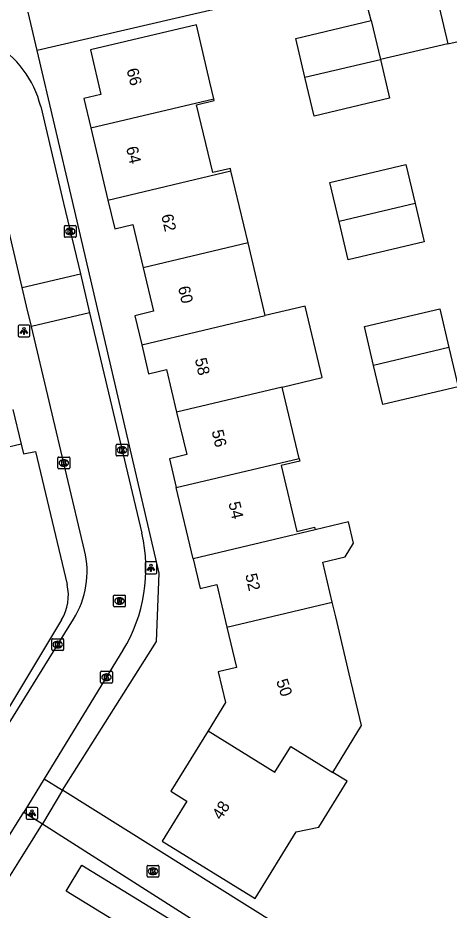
# Model space of a CAD drawing. Extents: x 158461 to 159795, y 387220 to 388672.
# Drawn here: x 159560.9 to 159597.6, y 388270 to 388345.8 of the extents above; entities that cross this region are included whole.
import ezdxf

# ---------------------------------------------------------------- set-up
doc = ezdxf.new("R2010")
doc.units = 0
for name, color, linetype in [('IMGEO_Fietspad_open', 7, 'Continuous'), ('IMGEO_Kolk', 7, 'Continuous'), ('IMGEO_Lichtpunt', 7, 'Continuous'), ('IMGEO_Loofbos', 7, 'Continuous'), ('IMGEO_Pand', 7, 'Continuous'), ('IMGEO_Pand_nummerreeks', 7, 'Continuous'), ('IMGEO_Rijbaan_lokaal_open', 7, 'Continuous'), ('IMGEO_Rioolput', 7, 'Continuous'), ('IMGEO_Voetpad_open', 7, 'Continuous')]:
    doc.layers.add(name, color=color, linetype=linetype)

msp = doc.modelspace()

# ---------------------------------------------------------------- linework, layer by layer
at = {"layer": 'IMGEO_Fietspad_open'}
for points in [[(159564.703, 388280.156), (159563.013, 388277.301)], [(159597.62, 388259.535), (159596.121, 388260.474), (159564.703, 388280.156)], [(159563.013, 388277.301), (159579.499, 388266.764), (159592.995, 388258.138), (159594.279, 388257.318), (159602.052, 388252.537), (159602.005, 388252.456)]]:
    msp.add_lwpolyline(points, dxfattribs=at)
at = {"layer": 'IMGEO_Kolk'}
for p, q in [((159564.936, 388328.168), (159565.788, 388328.168)), ((159564.861, 388327.242), (159564.861, 388328.094)), ((159565.372, 388327.388), (159565.347, 388327.388)), ((159565.349, 388327.948), (159565.374, 388327.948)), ((159565.862, 388328.094), (159565.862, 388327.242)), ((159565.788, 388327.168), (159564.936, 388327.168)), ((159569.265, 388308.649), (159569.265, 388309.501)), ((159569.34, 388309.575), (159570.192, 388309.575)), ((159569.753, 388309.355), (159569.778, 388309.355)), ((159570.266, 388309.501), (159570.266, 388308.649)), ((159564.391, 388308.479), (159565.243, 388308.479)), ((159570.192, 388308.575), (159569.34, 388308.575)), ((159569.776, 388308.795), (159569.751, 388308.795)), ((159564.316, 388307.553), (159564.316, 388308.405)), ((159564.827, 388307.699), (159564.802, 388307.699)), ((159564.804, 388308.259), (159564.829, 388308.259)), ((159565.317, 388308.405), (159565.317, 388307.553)), ((159565.243, 388307.479), (159564.391, 388307.479)), ((159563.798, 388292.108), (159563.798, 388292.96)), ((159563.873, 388293.034), (159564.725, 388293.034)), ((159564.286, 388292.814), (159564.311, 388292.814)), ((159564.799, 388292.96), (159564.799, 388292.108)), ((159564.725, 388292.034), (159563.873, 388292.034)), ((159564.309, 388292.254), (159564.284, 388292.254)), ((159568.015, 388290.26), (159568.867, 388290.26)), ((159567.94, 388289.334), (159567.94, 388290.186)), ((159568.451, 388289.48), (159568.426, 388289.48)), ((159568.428, 388290.04), (159568.453, 388290.04)), ((159568.941, 388290.186), (159568.941, 388289.334)), ((159568.867, 388289.26), (159568.015, 388289.26)), ((159571.897, 388272.832), (159571.897, 388273.684)), ((159571.972, 388273.758), (159572.824, 388273.758)), ((159572.385, 388273.538), (159572.41, 388273.538)), ((159572.898, 388273.684), (159572.898, 388272.832)), ((159572.824, 388272.758), (159571.972, 388272.758)), ((159572.408, 388272.978), (159572.383, 388272.978))]:
    msp.add_line(p, q, dxfattribs=at)
for points in [[(159564.936, 388328.168), (159565.788, 388328.168)], [(159564.861, 388327.242), (159564.861, 388328.094)], [(159565.182, 388327.868), (159565.305, 388327.868), (159565.305, 388327.717), (159565.435, 388327.868), (159565.599, 388327.868), (159565.453, 388327.717), (159565.606, 388327.468), (159565.454, 388327.468), (159565.369, 388327.632), (159565.305, 388327.565), (159565.305, 388327.468), (159565.182, 388327.468), (159565.182, 388327.868)], [(159565.862, 388328.094), (159565.862, 388327.242)], [(159565.788, 388327.168), (159564.936, 388327.168)], [(159569.265, 388308.649), (159569.265, 388309.501)], [(159569.34, 388309.575), (159570.192, 388309.575)], [(159569.586, 388309.275), (159569.709, 388309.275), (159569.709, 388309.124), (159569.839, 388309.275), (159570.003, 388309.275), (159569.857, 388309.124), (159570.01, 388308.875), (159569.858, 388308.875), (159569.773, 388309.039), (159569.709, 388308.972), (159569.709, 388308.875), (159569.586, 388308.875), (159569.586, 388309.275)], [(159570.266, 388309.501), (159570.266, 388308.649)], [(159564.391, 388308.479), (159565.243, 388308.479)], [(159570.192, 388308.575), (159569.34, 388308.575)], [(159564.316, 388307.553), (159564.316, 388308.405)], [(159564.637, 388308.179), (159564.76, 388308.179), (159564.76, 388308.028), (159564.89, 388308.179), (159565.054, 388308.179), (159564.908, 388308.028), (159565.061, 388307.779), (159564.909, 388307.779), (159564.824, 388307.943), (159564.76, 388307.876), (159564.76, 388307.779), (159564.637, 388307.779), (159564.637, 388308.179)], [(159565.317, 388308.405), (159565.317, 388307.553)], [(159565.243, 388307.479), (159564.391, 388307.479)], [(159563.798, 388292.108), (159563.798, 388292.96)], [(159563.873, 388293.034), (159564.725, 388293.034)], [(159564.119, 388292.734), (159564.242, 388292.734), (159564.242, 388292.583), (159564.372, 388292.734), (159564.536, 388292.734), (159564.39, 388292.583), (159564.543, 388292.334), (159564.391, 388292.334), (159564.306, 388292.498), (159564.242, 388292.431), (159564.242, 388292.334), (159564.119, 388292.334), (159564.119, 388292.734)], [(159564.799, 388292.96), (159564.799, 388292.108)], [(159564.725, 388292.034), (159563.873, 388292.034)], [(159568.015, 388290.26), (159568.867, 388290.26)], [(159567.94, 388289.334), (159567.94, 388290.186)], [(159568.261, 388289.96), (159568.384, 388289.96), (159568.384, 388289.809), (159568.514, 388289.96), (159568.678, 388289.96), (159568.532, 388289.809), (159568.685, 388289.56), (159568.533, 388289.56), (159568.448, 388289.724), (159568.384, 388289.657), (159568.384, 388289.56), (159568.261, 388289.56), (159568.261, 388289.96)], [(159568.941, 388290.186), (159568.941, 388289.334)], [(159568.867, 388289.26), (159568.015, 388289.26)], [(159571.897, 388272.832), (159571.897, 388273.684)], [(159571.972, 388273.758), (159572.824, 388273.758)], [(159572.898, 388273.684), (159572.898, 388272.832)], [(159572.824, 388272.758), (159571.972, 388272.758)], [(159572.218, 388273.458), (159572.341, 388273.458), (159572.341, 388273.307), (159572.471, 388273.458), (159572.635, 388273.458), (159572.489, 388273.307), (159572.642, 388273.058), (159572.49, 388273.058), (159572.405, 388273.222), (159572.341, 388273.155), (159572.341, 388273.058), (159572.218, 388273.058), (159572.218, 388273.458)]]:
    msp.add_lwpolyline(points, dxfattribs=at)
for centre, start, end in [((159564.938, 388328.092), 91.55205, 178.44795), ((159564.938, 388328.092), 91.55205, 178.44795), ((159565.786, 388328.092), 1.55205, 88.44795), ((159565.786, 388328.092), 1.55205, 88.44795), ((159564.938, 388327.244), 181.55205, 268.44795), ((159564.938, 388327.244), 181.55205, 268.44795), ((159565.786, 388327.244), 271.55205, 358.44795), ((159565.786, 388327.244), 271.55205, 358.44795), ((159569.342, 388309.499), 91.55205, 178.44795), ((159569.342, 388309.499), 91.55205, 178.44795), ((159570.19, 388309.499), 1.55205, 88.44795), ((159570.19, 388309.499), 1.55205, 88.44795), ((159564.393, 388308.403), 91.55205, 178.44795), ((159564.393, 388308.403), 91.55205, 178.44795), ((159565.241, 388308.403), 1.55205, 88.44795), ((159565.241, 388308.403), 1.55205, 88.44795), ((159569.342, 388308.651), 181.55205, 268.44795), ((159569.342, 388308.651), 181.55205, 268.44795), ((159570.19, 388308.651), 271.55205, 358.44795), ((159570.19, 388308.651), 271.55205, 358.44795), ((159564.393, 388307.555), 181.55205, 268.44795), ((159564.393, 388307.555), 181.55205, 268.44795), ((159565.241, 388307.555), 271.55205, 358.44795), ((159565.241, 388307.555), 271.55205, 358.44795), ((159563.875, 388292.958), 91.55205, 178.44795), ((159563.875, 388292.958), 91.55205, 178.44795), ((159564.723, 388292.958), 1.55205, 88.44795), ((159564.723, 388292.958), 1.55205, 88.44795), ((159563.875, 388292.11), 181.55205, 268.44795), ((159563.875, 388292.11), 181.55205, 268.44795), ((159564.723, 388292.11), 271.55205, 358.44795), ((159564.723, 388292.11), 271.55205, 358.44795), ((159568.017, 388290.184), 91.55205, 178.44795), ((159568.017, 388290.184), 91.55205, 178.44795), ((159568.865, 388290.184), 1.55205, 88.44795), ((159568.865, 388290.184), 1.55205, 88.44795), ((159568.017, 388289.336), 181.55205, 268.44795), ((159568.017, 388289.336), 181.55205, 268.44795), ((159568.865, 388289.336), 271.55205, 358.44795), ((159568.865, 388289.336), 271.55205, 358.44795), ((159571.974, 388273.682), 91.55205, 178.44795), ((159571.974, 388273.682), 91.55205, 178.44795), ((159572.822, 388273.682), 1.55205, 88.44795), ((159572.822, 388273.682), 1.55205, 88.44795), ((159571.974, 388272.834), 181.55205, 268.44795), ((159571.974, 388272.834), 181.55205, 268.44795), ((159572.822, 388272.834), 271.55205, 358.44795), ((159572.822, 388272.834), 271.55205, 358.44795)]:
    msp.add_arc(centre, 0.0765, start, end, dxfattribs=at)
for centre, major_axis, ratio, start_param, end_param in [((159565.348, 388327.668), (-0.387, 0.002), 0.722429, 4.712389, 7.853982), ((159565.373, 388327.668), (-0.39, 0.002), 0.717154, 1.570796, 4.712389), ((159569.752, 388309.075), (-0.387, 0.002), 0.722429, 4.712389, 7.853982), ((159569.777, 388309.075), (-0.39, 0.002), 0.717154, 1.570796, 4.712389), ((159564.803, 388307.979), (-0.387, 0.002), 0.722429, 4.712389, 7.853982), ((159564.828, 388307.979), (-0.39, 0.002), 0.717154, 1.570796, 4.712389), ((159564.285, 388292.534), (-0.387, 0.002), 0.722429, 4.712389, 7.853982), ((159564.31, 388292.534), (-0.39, 0.002), 0.717154, 1.570796, 4.712389), ((159568.427, 388289.76), (-0.387, 0.002), 0.722429, 4.712389, 7.853982), ((159568.452, 388289.76), (-0.39, 0.002), 0.717154, 1.570796, 4.712389), ((159572.384, 388273.258), (-0.387, 0.002), 0.722429, 4.712389, 7.853982), ((159572.409, 388273.258), (-0.39, 0.002), 0.717154, 1.570796, 4.712389)]:
    msp.add_ellipse(centre, major_axis=major_axis, ratio=ratio, start_param=start_param, end_param=end_param, dxfattribs=at)
at = {"layer": 'IMGEO_Lichtpunt'}
for p, q in [((159560.925, 388319.61), (159560.925, 388318.803)), ((159560.925, 388319.61), (159560.925, 388318.803)), ((159561.827, 388319.705), (159561.019, 388319.705)), ((159561.827, 388319.705), (159561.019, 388319.705)), ((159561.921, 388318.803), (159561.921, 388319.61)), ((159561.921, 388318.803), (159561.921, 388319.61)), ((159561.019, 388318.709), (159561.827, 388318.709)), ((159561.019, 388318.709), (159561.827, 388318.709)), ((159571.723, 388299.463), (159571.723, 388298.656)), ((159571.723, 388299.463), (159571.723, 388298.656)), ((159572.625, 388299.558), (159571.817, 388299.558)), ((159572.625, 388299.558), (159571.817, 388299.558)), ((159572.719, 388298.656), (159572.719, 388299.463)), ((159572.719, 388298.656), (159572.719, 388299.463)), ((159571.817, 388298.562), (159572.625, 388298.562)), ((159571.817, 388298.562), (159572.625, 388298.562)), ((159561.603, 388278.593), (159561.603, 388277.786)), ((159561.603, 388278.593), (159561.603, 388277.786)), ((159562.505, 388278.688), (159561.697, 388278.688)), ((159562.505, 388278.688), (159561.697, 388278.688)), ((159562.599, 388277.786), (159562.599, 388278.593)), ((159562.599, 388277.786), (159562.599, 388278.593)), ((159561.697, 388277.692), (159562.505, 388277.692)), ((159561.697, 388277.692), (159562.505, 388277.692))]:
    msp.add_line(p, q, dxfattribs=at)
for points in [[(159561.299, 388319.274), (159561.338, 388319.246), (159561.15, 388318.984), (159561.112, 388319.011), (159561.299, 388319.274)], [(159561.401, 388319.226), (159561.448, 388319.226), (159561.448, 388318.904), (159561.401, 388318.904), (159561.401, 388319.226)], [(159561.511, 388319.246), (159561.549, 388319.273), (159561.736, 388319.011), (159561.697, 388318.983), (159561.511, 388319.246)], [(159572.097, 388299.127), (159572.136, 388299.099), (159571.948, 388298.837), (159571.91, 388298.864), (159572.097, 388299.127)], [(159572.199, 388299.079), (159572.246, 388299.079), (159572.246, 388298.757), (159572.199, 388298.757), (159572.199, 388299.079)], [(159572.309, 388299.099), (159572.347, 388299.126), (159572.534, 388298.864), (159572.495, 388298.836), (159572.309, 388299.099)], [(159561.977, 388278.257), (159562.016, 388278.229), (159561.828, 388277.967), (159561.79, 388277.994), (159561.977, 388278.257)], [(159562.079, 388278.209), (159562.126, 388278.209), (159562.126, 388277.887), (159562.079, 388277.887), (159562.079, 388278.209)], [(159562.189, 388278.229), (159562.227, 388278.256), (159562.414, 388277.994), (159562.375, 388277.966), (159562.189, 388278.229)]]:
    msp.add_lwpolyline(points, dxfattribs=at)
for centre in [(159561.424, 388319.408), (159572.222, 388299.261), (159562.102, 388278.391)]:
    msp.add_circle(centre, 0.0994, dxfattribs=at)
for centre, start, end in [((159561.019, 388319.61), 90, 180), ((159561.019, 388319.61), 90, 180), ((159561.827, 388319.61), 0, 90), ((159561.827, 388319.61), 0, 90), ((159561.019, 388318.803), 180, 270), ((159561.019, 388318.803), 180, 270), ((159561.827, 388318.803), 270, 0), ((159561.827, 388318.803), 270, 360), ((159571.817, 388299.463), 90, 180), ((159571.817, 388299.463), 90, 180), ((159572.625, 388299.463), 0, 90), ((159572.625, 388299.463), 0, 90), ((159571.817, 388298.656), 180, 270), ((159571.817, 388298.656), 180, 270), ((159572.625, 388298.656), 270, 0), ((159572.625, 388298.656), 270, 360), ((159561.697, 388278.593), 90, 180), ((159561.697, 388278.593), 90, 180), ((159562.505, 388278.593), 0, 90), ((159562.505, 388278.593), 0, 90), ((159561.697, 388277.786), 180, 270), ((159561.697, 388277.786), 180, 270), ((159562.505, 388277.786), 270, 0), ((159562.505, 388277.786), 270, 360)]:
    msp.add_arc(centre, 0.0946, start, end, dxfattribs=at)
at = {"layer": 'IMGEO_Loofbos'}
msp.add_lwpolyline([(159597.485, 388343.619), (159599.228, 388344.019), (159605.284, 388316.997), (159607.543, 388307.594), (159609.026, 388301.301)], dxfattribs=at)
at = {"layer": 'IMGEO_Pand'}
for points in [[(159585.324, 388340.78), (159584.537, 388344.067), (159590.942, 388345.6)], [(159590.942, 388345.6), (159591.733, 388342.299)], [(159577.578, 388338.944), (159577.242, 388340.364), (159576.09, 388345.229), (159567.078, 388343.095), (159567.972, 388339.321), (159566.52, 388338.977), (159567.115, 388336.464)], [(159591.733, 388342.299), (159592.521, 388339.007), (159586.116, 388337.473), (159585.324, 388340.78)], [(159585.324, 388340.78), (159591.733, 388342.299)], [(159567.115, 388336.464), (159577.578, 388338.944)], [(159579.032, 388332.814), (159578.981, 388333.03), (159577.474, 388332.673), (159576.108, 388338.443), (159577.612, 388338.799), (159577.578, 388338.944)], [(159567.115, 388336.464), (159568.566, 388330.334)], [(159568.566, 388330.334), (159579.032, 388332.814)], [(159580.484, 388326.683), (159579.032, 388332.814)], [(159588.218, 388328.515), (159587.435, 388331.834), (159593.903, 388333.361), (159594.685, 388330.047)], [(159568.566, 388330.334), (159569.143, 388327.897), (159570.681, 388328.261), (159571.555, 388324.568)], [(159594.685, 388330.047), (159595.459, 388326.769), (159588.991, 388325.242), (159588.218, 388328.515)], [(159594.685, 388330.047), (159588.218, 388328.515)], [(159580.484, 388326.683), (159571.555, 388324.568)], [(159581.943, 388320.518), (159580.484, 388326.683)], [(159571.555, 388324.568), (159572.43, 388320.874), (159570.853, 388320.501), (159571.438, 388318.03)], [(159583.384, 388314.434), (159586.785, 388315.241), (159585.345, 388321.324), (159581.943, 388320.518)], [(159591.163, 388316.279), (159590.387, 388319.588), (159596.779, 388321.087), (159597.552, 388317.794)], [(159571.438, 388318.03), (159581.943, 388320.518)], [(159571.438, 388318.03), (159572.023, 388315.559), (159573.552, 388315.921), (159574.408, 388312.305)], [(159597.552, 388317.794), (159598.339, 388314.438), (159591.946, 388312.939), (159591.163, 388316.279)], [(159597.552, 388317.794), (159591.163, 388316.279)], [(159583.384, 388314.434), (159574.408, 388312.305)], [(159584.819, 388308.371), (159583.384, 388314.434)], [(159560.486, 388312.529), (159561.188, 388309.563)], [(159574.408, 388312.305), (159575.265, 388308.689), (159573.789, 388308.34), (159574.369, 388305.892)], [(159561.188, 388309.563), (159552.801, 388307.578), (159553.626, 388304.09)], [(159574.369, 388305.892), (159584.819, 388308.371)], [(159584.819, 388308.371), (159584.876, 388308.13), (159583.291, 388307.754), (159584.618, 388302.149), (159586.139, 388302.509), (159586.19, 388302.294)], [(159575.804, 388299.83), (159574.369, 388305.892)], [(159587.646, 388296.145), (159586.842, 388299.54), (159588.734, 388299.988), (159589.439, 388301.171), (159589.014, 388302.964), (159586.19, 388302.294)], [(159586.19, 388302.294), (159575.804, 388299.83)], [(159575.804, 388299.83), (159576.4, 388297.313), (159577.828, 388297.651), (159578.686, 388294.027)], [(159578.686, 388294.027), (159587.646, 388296.145)], [(159587.687, 388281.666), (159590.138, 388285.64), (159589.093, 388290.033), (159587.941, 388294.899), (159587.646, 388296.145)], [(159578.686, 388294.027), (159579.501, 388290.584), (159577.948, 388290.217), (159578.565, 388287.611), (159577.08, 388285.204)], [(159577.08, 388285.204), (159573.905, 388280.06), (159575.272, 388279.217), (159573.175, 388275.819), (159581.074, 388270.945), (159584.576, 388276.62), (159586.499, 388276.998), (159588.913, 388280.909), (159587.687, 388281.666)], [(159577.08, 388285.204), (159582.769, 388281.692), (159584.114, 388283.871), (159587.687, 388281.666)], [(159567.81, 388265.441), (159569.779, 388268.649), (159565.008, 388271.577), (159566.36, 388273.782), (159579.03, 388266.006), (159581.715, 388264.358), (159578.331, 388258.844), (159575.662, 388260.518)]]:
    msp.add_lwpolyline(points, dxfattribs=at)
at = {"layer": 'IMGEO_Rijbaan_lokaal_open'}
for points in [[(159562.847, 388338.292), (159564.794, 388330.07), (159566.22, 388324.051)], [(159561.277, 388322.889), (159559.854, 388328.971), (159558.084, 388336.538)], [(159561.277, 388322.889), (159566.22, 388324.051)], [(159566.22, 388324.051), (159567.002, 388320.752)], [(159562.055, 388319.59), (159561.646, 388321.31), (159561.277, 388322.889)], [(159567.002, 388320.752), (159562.055, 388319.59)], [(159567.002, 388320.752), (159571.443, 388302.002)], [(159566.584, 388300.546), (159562.055, 388319.59)], [(159555.414, 388278.195), (159565.636, 388294.695)], [(159569.846, 388292.045), (159563.136, 388281.118)], [(159563.136, 388281.118), (159561.4, 388278.291)], [(159559.697, 388275.518), (159561.4, 388278.291)]]:
    msp.add_lwpolyline(points, dxfattribs=at)
for centre, radius, start, end in [((159554.392, 388336.191), 8.712, 13.95335, 59.71202), ((159558.589, 388298.957), 13.21, 328.44923, 13.32668), ((159559.074, 388298.76), 7.719, 328.219, 13.37442)]:
    msp.add_arc(centre, radius, start, end, dxfattribs=at)
at = {"layer": 'IMGEO_Rioolput'}
for p, q in [((159569.045, 388295.816), (159569.045, 388296.668)), ((159569.12, 388296.742), (159569.972, 388296.742)), ((159569.533, 388296.522), (159569.558, 388296.522)), ((159570.046, 388296.668), (159570.046, 388295.816)), ((159569.972, 388295.742), (159569.12, 388295.742)), ((159569.556, 388295.962), (159569.531, 388295.962))]:
    msp.add_line(p, q, dxfattribs=at)
for points in [[(159569.045, 388295.816), (159569.045, 388296.668)], [(159569.12, 388296.742), (159569.972, 388296.742)], [(159569.634, 388296.44), (159569.382, 388296.442), (159569.382, 388296.042)], [(159569.56, 388296.361), (159569.506, 388296.361), (159569.506, 388296.28)], [(159569.506, 388296.28), (159569.558, 388296.28)], [(159570.046, 388296.668), (159570.046, 388295.816)], [(159569.972, 388295.742), (159569.12, 388295.742)], [(159569.382, 388296.042), (159569.506, 388296.042), (159569.506, 388296.204), (159569.517, 388296.204)], [(159569.564, 388296.175), (159569.635, 388296.042), (159569.775, 388296.042), (159569.71, 388296.168)]]:
    msp.add_lwpolyline(points, dxfattribs=at)
for centre, radius, start, end in [((159569.122, 388296.666), 0.0765, 91.55205, 178.44795), ((159569.122, 388296.666), 0.0765, 91.55205, 178.44795), ((159569.542, 388296.469), 0.19, 274.7715, 282.96867), ((159569.566, 388296.265), 0.0964, 77.00612, 93.18647), ((159569.58, 388296.322), 0.0378, 276.66336, 79.67722), ((159569.633, 388296.33), 0.109, 350.36119, 89.41601), ((159569.631, 388296.33), 0.112, 277.58423, 350.98172), ((159569.97, 388296.666), 0.0765, 1.55205, 88.44795), ((159569.97, 388296.666), 0.0765, 1.55205, 88.44795), ((159569.122, 388295.818), 0.0765, 181.55205, 268.44795), ((159569.122, 388295.818), 0.0765, 181.55205, 268.44795), ((159569.516, 388296.151), 0.0533, 26.02933, 88.69889), ((159569.615, 388296.115), 0.108, 29.51342, 73.79051), ((159569.97, 388295.818), 0.0765, 271.55205, 358.44795), ((159569.97, 388295.818), 0.0765, 271.55205, 358.44795)]:
    msp.add_arc(centre, radius, start, end, dxfattribs=at)
for centre, major_axis, ratio, start_param, end_param in [((159569.532, 388296.242), (-0.387, 0.002), 0.722429, 4.712389, 7.853982), ((159569.557, 388296.242), (-0.39, 0.002), 0.717154, 1.570796, 4.712389)]:
    msp.add_ellipse(centre, major_axis=major_axis, ratio=ratio, start_param=start_param, end_param=end_param, dxfattribs=at)
at = {"layer": 'IMGEO_Voetpad_open'}
for points in [[(159589.115, 388379.011), (159597.485, 388343.619)], [(159590.942, 388345.6), (159590.513, 388347.348), (159590.01, 388349.396), (159575.877, 388346.131), (159562.55, 388343.052)], [(159562.55, 388343.052), (159561.787, 388346.308)], [(159597.485, 388343.619), (159591.733, 388342.299)], [(159564.703, 388280.156), (159572.017, 388291.732), (159572.685, 388292.789), (159572.934, 388298.619), (159565.545, 388330.237), (159562.55, 388343.052)], [(159561.188, 388309.563), (159561.388, 388308.754), (159562.399, 388308.96), (159565.094, 388297.631)], [(159564.627, 388294.633), (159554.542, 388277.906)], [(159563.136, 388281.118), (159564.703, 388280.156)], [(159561.4, 388278.291), (159563.013, 388277.301)], [(159533.623, 388263.471), (159536.53, 388264.165), (159557.997, 388269.297), (159560.976, 388274.051), (159562.35, 388276.243), (159563.013, 388277.301)]]:
    msp.add_lwpolyline(points, dxfattribs=at)
msp.add_arc((159561.193, 388296.703), 4.01, 328.91473, 13.37759, dxfattribs=at)

# ---------------------------------------------------------------- texts
at = {"layer": 'IMGEO_Pand_nummerreeks'}
for s, rotation, p in [('66', 284.90307, (159570.134, 388341.412)), ('64', 283.3186, (159570.102, 388334.784)), ('62', 283.15974, (159573.091, 388329.026)), ('60', 283.15974, (159574.521, 388322.908)), ('58', 283.15974, (159575.95, 388316.796)), ('56', 283.15974, (159577.379, 388310.686)), ('54', 283.15974, (159578.808, 388304.574)), ('52', 283.15974, (159580.236, 388298.465)), ('50', 288.31525, (159582.862, 388289.433)), ('48', 57.33906, (159578.191, 388277.565))]:
    msp.add_text(s, height=1, rotation=rotation, dxfattribs=at).set_placement(p)

doc.saveas('drawing.dxf')
